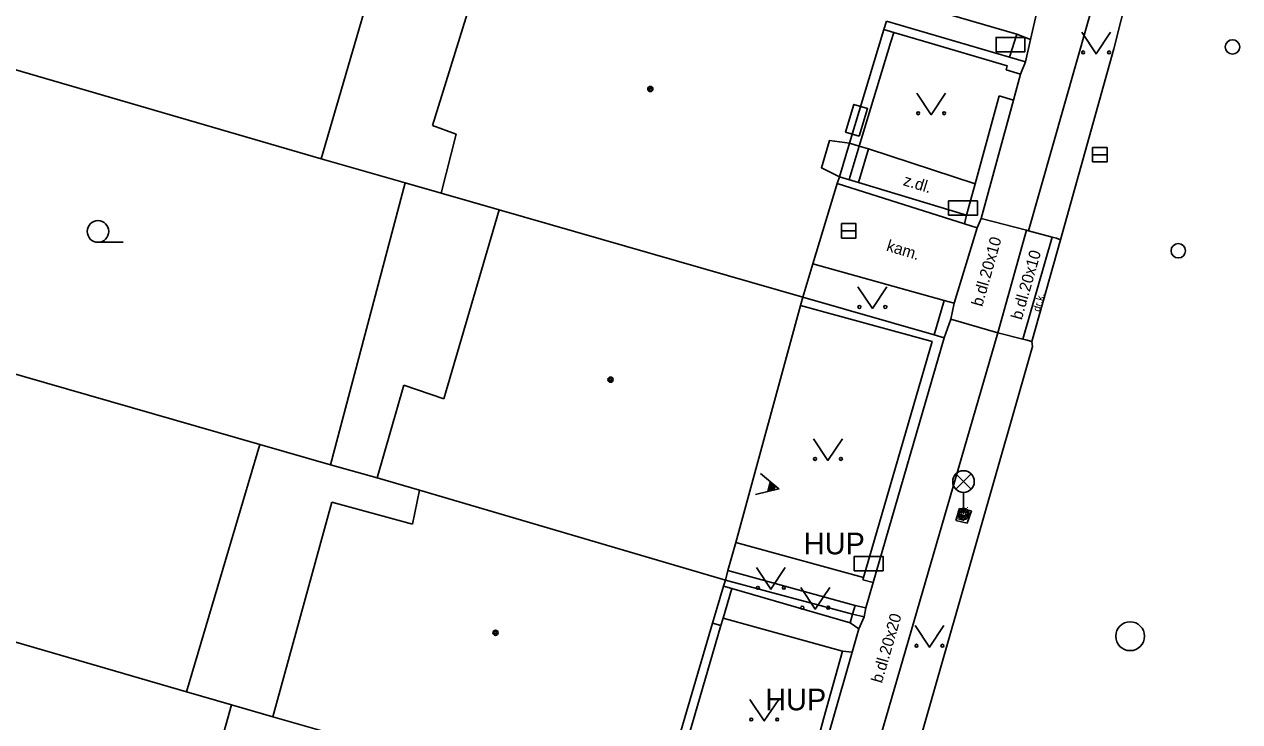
# Model space of a CAD drawing. Extents: x -595546 to -593986, y -1160845 to -1159202.
# Drawn here: x -595482.07 to -595439.92, y -1159276.47 to -1159252.29 of the extents above; entities that cross this region are included whole.
import ezdxf

# ---------------------------------------------------------------- set-up
doc = ezdxf.new("R2010")
doc.units = 0
for name, color, linetype in [('Level 24', 7, 'Continuous'), ('Level 26', 7, 'Continuous'), ('Level 27', 7, 'Continuous'), ('Level 28', 7, 'Continuous'), ('Level 33', 7, 'Continuous'), ('Level 36', 7, 'Continuous'), ('Level 39', 7, 'Continuous'), ('TM - budovy zdene_ betonove - NP', 7, 'Continuous'), ('TM - budovy zdene_ betonove - VP', 7, 'Continuous'), ('TM - chodniky - VP', 7, 'Continuous'), ('TM - komunikace - VP', 7, 'Continuous'), ('TM - plot drateny_ kovovy - VP', 7, 'Continuous'), ('TM - podezdivka plotu - VP', 7, 'Continuous'), ('TM - popis objektu', 7, 'Continuous'), ('TM - popis povrchu', 7, 'Continuous'), ('TM - rozhrani mezi zpev. plochami mezi sebou - VP', 7, 'Continuous'), ('TM - rozhrani ploch obecne - VP', 7, 'Continuous'), ('TM - schody - VP', 7, 'Continuous'), ('TM - vjezd na pozemek', 7, 'Continuous'), ('TM - zed operna - VP', 7, 'Continuous')]:
    doc.layers.add(name, color=color, linetype=linetype)

msp = doc.modelspace()

# ---------------------------------------------------------------- linework, layer by layer
at = {"layer": 'Level 24'}
for points in [[(-595448.368, -1159253.239), (-595447.368, -1159253.239), (-595447.368, -1159252.739), (-595448.368, -1159252.739)], [(-595453.114, -1159256.168), (-595452.824, -1159255.211), (-595453.302, -1159255.066), (-595453.592, -1159256.023)], [(-595450.018, -1159258.909), (-595449.018, -1159258.909), (-595449.018, -1159258.409), (-595450.018, -1159258.409)], [(-595453.288, -1159271.239), (-595452.288, -1159271.239), (-595452.288, -1159270.739), (-595453.288, -1159270.739)]]:
    msp.add_lwpolyline(points, close=True, dxfattribs=at)
at = {"layer": 'Level 26'}
for p, q in [((-595456.201, -1159268.151), (-595456.281, -1159268.492)), ((-595456.158, -1159268.187), (-595456.226, -1159268.479)), ((-595456.115, -1159268.223), (-595456.172, -1159268.466)), ((-595456.072, -1159268.259), (-595456.118, -1159268.453)), ((-595456.029, -1159268.295), (-595456.063, -1159268.441))]:
    msp.add_line(p, q, dxfattribs=at)
msp.add_lwpolyline([(-595456.544, -1159267.865), (-595455.9, -1159268.402), (-595456.716, -1159268.595)], dxfattribs=at)
at = {"layer": 'Level 27'}
for p, q in [((-595445.02, -1159256.81), (-595444.52, -1159256.81)), ((-595453.73, -1159259.45), (-595453.23, -1159259.45))]:
    msp.add_line(p, q, dxfattribs=at)
for points in [[(-595445.02, -1159257.06), (-595444.52, -1159257.06), (-595444.52, -1159256.56), (-595445.02, -1159256.56)], [(-595453.73, -1159259.7), (-595453.23, -1159259.7), (-595453.23, -1159259.2), (-595453.73, -1159259.2)]]:
    msp.add_lwpolyline(points, close=True, dxfattribs=at)
msp.add_circle((-595443.72, -1159273.51), 0.5, dxfattribs=at)
at = {"layer": 'Level 28'}
for centre in [(-595440.17, -1159253.07), (-595442.05, -1159260.14)]:
    msp.add_circle(centre, 0.25, dxfattribs=at)
at = {"layer": 'Level 33'}
for p, q in [((-595449.765, -1159268.41), (-595449.235, -1159267.88)), ((-595449.765, -1159267.88), (-595449.235, -1159268.41)), ((-595449.5, -1159268.52), (-595449.5, -1159269.27))]:
    msp.add_line(p, q, dxfattribs=at)
for centre, radius in [((-595449.5, -1159268.145), 0.375), ((-595449.5, -1159269.27), 0.2), ((-595449.5, -1159269.27), 0.145), ((-595449.5, -1159269.27), 0.0876)]:
    msp.add_circle(centre, radius, dxfattribs=at)
at = {"layer": 'Level 36'}
msp.add_line((-595479.52, -1159259.845), (-595478.645, -1159259.845), dxfattribs=at)
for points in [[(-595445.4, -1159252.56), (-595444.9, -1159253.31), (-595444.4, -1159252.56)], [(-595451.12, -1159254.67), (-595450.62, -1159255.42), (-595450.12, -1159254.67)], [(-595453.16, -1159261.39), (-595452.66, -1159262.14), (-595452.16, -1159261.39)], [(-595454.7, -1159266.66), (-595454.2, -1159267.41), (-595453.7, -1159266.66)], [(-595456.68, -1159271.13), (-595456.18, -1159271.88), (-595455.68, -1159271.13)], [(-595455.14, -1159271.82), (-595454.64, -1159272.57), (-595454.14, -1159271.82)], [(-595451.18, -1159273.14), (-595450.68, -1159273.89), (-595450.18, -1159273.14)], [(-595456.91, -1159275.7), (-595456.41, -1159276.45), (-595455.91, -1159275.7)]]:
    msp.add_lwpolyline(points, dxfattribs=at)
for centre, radius in [((-595445.35, -1159253.26), 0.05), ((-595444.451, -1159253.26), 0.05), ((-595451.07, -1159255.37), 0.05), ((-595450.171, -1159255.37), 0.05), ((-595479.52, -1159259.47), 0.375), ((-595453.11, -1159262.09), 0.05), ((-595452.211, -1159262.09), 0.05), ((-595454.65, -1159267.36), 0.05), ((-595453.751, -1159267.36), 0.05), ((-595456.63, -1159271.83), 0.05), ((-595455.731, -1159271.83), 0.05), ((-595455.09, -1159272.52), 0.05), ((-595454.191, -1159272.52), 0.05), ((-595451.13, -1159273.84), 0.05), ((-595450.231, -1159273.84), 0.05), ((-595456.86, -1159276.4), 0.05), ((-595455.961, -1159276.4), 0.05)]:
    msp.add_circle(centre, radius, dxfattribs=at)
at = {"layer": 'Level 39'}
for centre, radius in [((-595460.36, -1159254.53), 0.09), ((-595460.36, -1159254.53), 0.0398), ((-595461.74, -1159264.61), 0.09), ((-595461.74, -1159264.61), 0.0398), ((-595465.73, -1159273.39), 0.09), ((-595465.73, -1159273.39), 0.0398)]:
    msp.add_circle(centre, radius, dxfattribs=at)
at = {"layer": 'TM - budovy zdene_ betonove - NP'}
msp.add_lwpolyline([(-595453.8, -1159257.57), (-595454.43, -1159257.26), (-595454.15, -1159256.32), (-595453.45, -1159256.41)], dxfattribs=at)
at = {"layer": 'TM - budovy zdene_ betonove - VP'}
for points in [[(-595467.92, -1159255.79), (-595465.61, -1159248.34)], [(-595452.17, -1159252.18), (-595452.26, -1159252.47)], [(-595452.26, -1159252.47), (-595453.45, -1159256.41)], [(-595467.1, -1159256.1), (-595467.92, -1159255.79)], [(-595467.62, -1159258.14), (-595467.1, -1159256.1)], [(-595453.45, -1159256.41), (-595453.8, -1159257.57)], [(-595453.88, -1159257.81), (-595454.72, -1159260.59)], [(-595453.8, -1159257.57), (-595453.88, -1159257.81)], [(-595465.6, -1159258.72), (-595467.62, -1159258.14)], [(-595467.52, -1159265.28), (-595465.6, -1159258.72)], [(-595455.07, -1159261.75), (-595465.6, -1159258.72)], [(-595454.72, -1159260.59), (-595455.07, -1159261.75)], [(-595455.15, -1159262.04), (-595457.4, -1159270.26)], [(-595455.07, -1159261.75), (-595455.15, -1159262.04)], [(-595469.84, -1159268.02), (-595468.91, -1159264.8)], [(-595468.91, -1159264.8), (-595467.52, -1159265.28)], [(-595468.37, -1159268.44), (-595469.84, -1159268.02)], [(-595468.61, -1159269.62), (-595468.37, -1159268.44)], [(-595468.37, -1159268.44), (-595457.76, -1159271.56)], [(-595473.45, -1159276.31), (-595471.41, -1159268.86)], [(-595471.41, -1159268.86), (-595468.61, -1159269.62)], [(-595457.4, -1159270.26), (-595457.67, -1159271.23)], [(-595457.67, -1159271.23), (-595457.76, -1159271.56)], [(-595457.82, -1159271.77), (-595458.2, -1159273.06)], [(-595457.76, -1159271.56), (-595457.82, -1159271.77)], [(-595458.2, -1159273.06), (-595460.2, -1159279.88)], [(-595470.7, -1159277.09), (-595473.45, -1159276.31)]]:
    msp.add_lwpolyline(points, dxfattribs=at)
at = {"layer": 'TM - chodniky - VP'}
for points in [[(-595447.25, -1159259.45), (-595442.3, -1159242.05), (-595442.21, -1159241.73), (-595441.53, -1159241.91)], [(-595447.65, -1159252.63), (-595451.56, -1159251.49)], [(-595453.12, -1159256.51), (-595453.45, -1159256.41)], [(-595452.79, -1159256.61), (-595453.12, -1159256.51)], [(-595449.09, -1159257.82), (-595452.79, -1159256.61)], [(-595453.8, -1159257.57), (-595453.14, -1159257.77)], [(-595453.14, -1159257.77), (-595449.39, -1159258.91)], [(-595446.43, -1159259.67), (-595447.25, -1159259.45)], [(-595446.43, -1159259.67), (-595446.27, -1159259.7)], [(-595446.14, -1159259.76), (-595446.27, -1159259.7)], [(-595453.93, -1159282.32), (-595448.31, -1159262.99)], [(-595448.31, -1159262.99), (-595447.44, -1159263.21)], [(-595447.44, -1159263.21), (-595447.34, -1159263.23)], [(-595447.34, -1159263.23), (-595447.13, -1159263.29)]]:
    msp.add_lwpolyline(points, dxfattribs=at)
at = {"layer": 'TM - komunikace - VP'}
for points in [[(-595444.28, -1159253.13), (-595443, -1159248.05)], [(-595444.28, -1159253.13), (-595446.14, -1159259.76)], [(-595446.14, -1159259.76), (-595447.13, -1159263.29)], [(-595447.13, -1159263.29), (-595447.11, -1159263.46), (-595452.62, -1159282.75)]]:
    msp.add_lwpolyline(points, dxfattribs=at)
at = {"layer": 'TM - plot drateny_ kovovy - VP'}
for points in [[(-595452.26, -1159252.47), (-595451.92, -1159252.57)], [(-595451.92, -1159252.57), (-595450.89, -1159252.87), (-595447.98, -1159253.73), (-595448.02, -1159253.86)], [(-595448.26, -1159254.77), (-595449.09, -1159257.82)], [(-595449.09, -1159257.82), (-595449.39, -1159258.91)], [(-595449.39, -1159258.91), (-595449.47, -1159259.21)], [(-595455.15, -1159262.04), (-595450.59, -1159263.29), (-595452.97, -1159271.47)], [(-595450.17, -1159261.86), (-595450.52, -1159263.06)], [(-595452.99, -1159271.55), (-595452.97, -1159271.47)], [(-595453.26, -1159272.44), (-595453.35, -1159272.75)], [(-595453.43, -1159273.05), (-595453.35, -1159272.75)], [(-595453.7, -1159274.03), (-595454.34, -1159276.34), (-595454.6, -1159277.29), (-595455.68, -1159281.2), (-595459.91, -1159279.97)]]:
    msp.add_lwpolyline(points, dxfattribs=at)
at = {"layer": 'TM - podezdivka plotu - VP'}
for points in [[(-595447.9, -1159253.43), (-595452.17, -1159252.18)], [(-595447.65, -1159252.63), (-595447.9, -1159253.43)], [(-595447.18, -1159252.81), (-595447.65, -1159252.63)], [(-595447.18, -1159252.81), (-595447.35, -1159253.59)], [(-595447.35, -1159253.59), (-595447.9, -1159253.43)], [(-595447.35, -1159253.59), (-595447.52, -1159254.01)], [(-595447.52, -1159254.01), (-595448.02, -1159253.86)], [(-595447.77, -1159254.92), (-595448.26, -1159254.77)], [(-595447.77, -1159254.92), (-595448.89, -1159259.02)], [(-595448.89, -1159259.02), (-595449.03, -1159259.35)], [(-595450.52, -1159263.06), (-595455.07, -1159261.75)], [(-595449.82, -1159261.96), (-595449.94, -1159262.51)], [(-595449.94, -1159262.51), (-595450.17, -1159263.16)], [(-595450.17, -1159263.16), (-595452.63, -1159271.65)], [(-595450.17, -1159263.16), (-595450.52, -1159263.06)], [(-595452.63, -1159271.65), (-595452.99, -1159271.55)], [(-595453.26, -1159272.44), (-595452.89, -1159272.53)], [(-595452.89, -1159272.53), (-595452.95, -1159272.84)], [(-595452.95, -1159272.84), (-595453.35, -1159272.75)], [(-595452.95, -1159272.84), (-595453.13, -1159273.25)], [(-595453.13, -1159273.25), (-595453.43, -1159273.05)], [(-595453.36, -1159274.06), (-595455.5, -1159281.53)], [(-595453.36, -1159274.06), (-595453.7, -1159274.03)]]:
    msp.add_lwpolyline(points, dxfattribs=at)
at = {"layer": 'TM - rozhrani mezi zpev. plochami mezi sebou - VP'}
for points in [[(-595448.89, -1159259.02), (-595447.31, -1159259.43)], [(-595447.31, -1159259.43), (-595448.31, -1159262.99)], [(-595447.31, -1159259.43), (-595447.25, -1159259.45)], [(-595447.44, -1159263.21), (-595446.43, -1159259.67)], [(-595448.31, -1159262.99), (-595449.94, -1159262.51)]]:
    msp.add_lwpolyline(points, dxfattribs=at)
at = {"layer": 'TM - rozhrani ploch obecne - VP'}
for points in [[(-595468.98, -1159247.36), (-595471.78, -1159256.95)], [(-595471.78, -1159256.95), (-595487.42, -1159252.39)], [(-595451.92, -1159252.57), (-595452.02, -1159252.89), (-595453.12, -1159256.51)], [(-595471.78, -1159256.95), (-595468.87, -1159257.78)], [(-595453.14, -1159257.77), (-595452.79, -1159256.61)], [(-595468.87, -1159257.78), (-595471.46, -1159267.56)], [(-595467.62, -1159258.14), (-595468.87, -1159257.78)], [(-595473.91, -1159266.86), (-595490.22, -1159262.16)], [(-595473.91, -1159266.86), (-595476.45, -1159275.44)], [(-595471.46, -1159267.56), (-595473.91, -1159266.86)], [(-595471.46, -1159267.56), (-595469.84, -1159268.02)], [(-595449.64, -1159269.08), (-595449.76, -1159269.5)], [(-595449.22, -1159269.16), (-595449.64, -1159269.08)], [(-595449.37, -1159269.59), (-595449.22, -1159269.16)], [(-595449.76, -1159269.5), (-595449.37, -1159269.59)], [(-595452.97, -1159271.47), (-595457.4, -1159270.26)], [(-595476.45, -1159275.44), (-595492.67, -1159270.72)], [(-595457.67, -1159271.23), (-595453.26, -1159272.44)], [(-595457.82, -1159271.77), (-595457.54, -1159271.85)], [(-595457.76, -1159271.56), (-595453.35, -1159272.75)], [(-595457.54, -1159271.85), (-595457.84, -1159272.88)], [(-595457.54, -1159271.85), (-595453.43, -1159273.05)], [(-595457.84, -1159272.88), (-595457.92, -1159273.14)], [(-595453.7, -1159274.03), (-595457.84, -1159272.88)], [(-595457.92, -1159273.14), (-595459.91, -1159279.97)], [(-595457.92, -1159273.14), (-595458.2, -1159273.06)], [(-595476.45, -1159275.44), (-595474.89, -1159275.89)], [(-595474.89, -1159275.89), (-595477.39, -1159284.85)], [(-595474.89, -1159275.89), (-595473.45, -1159276.31)]]:
    msp.add_lwpolyline(points, dxfattribs=at)
at = {"layer": 'TM - schody - VP'}
msp.add_lwpolyline([(-595453.47, -1159257.67), (-595453.12, -1159256.51)], dxfattribs=at)
at = {"layer": 'TM - vjezd na pozemek'}
for points in [[(-595447.18, -1159252.81), (-595446.97, -1159251.91)], [(-595447.77, -1159254.92), (-595447.52, -1159254.01)], [(-595449.82, -1159261.96), (-595449.03, -1159259.35)], [(-595452.63, -1159271.65), (-595452.89, -1159272.53)], [(-595453.13, -1159273.25), (-595453.36, -1159274.06)]]:
    msp.add_lwpolyline(points, dxfattribs=at)
at = {"layer": 'TM - zed operna - VP'}
for points in [[(-595453.88, -1159257.81), (-595449.47, -1159259.21)], [(-595449.47, -1159259.21), (-595449.03, -1159259.35)], [(-595450.17, -1159261.86), (-595454.72, -1159260.59)], [(-595449.82, -1159261.96), (-595450.17, -1159261.86)]]:
    msp.add_lwpolyline(points, dxfattribs=at)

# ---------------------------------------------------------------- texts
at = {"layer": 'TM - popis objektu'}
for p in [(-595455.04, -1159270.67), (-595456.38, -1159276.08)]:
    msp.add_text('HUP', height=0.75, dxfattribs=at).set_placement(p)
at = {"layer": 'TM - popis povrchu'}
for s, height, rotation, p in [('z.dl.', 0.4, 343, (-595451.62, -1159257.86)), ('kam.', 0.4, 343, (-595452.2, -1159260.13)), ('b.dl.20x10', 0.4, 74.1252, (-595448.85, -1159262.1)), ('b.dl.20x10', 0.4, 74.1252, (-595447.48, -1159262.56)), ('dr.k.', 0.25, 74.1252, (-595446.86, -1159262.27)), ('bet.', 0.25, 73.8409, (-595449.49, -1159269.54)), ('b.dl.20x20', 0.4, 73.8409, (-595452.33, -1159275.16))]:
    msp.add_text(s, height=height, rotation=rotation, dxfattribs=at).set_placement(p)

doc.saveas('drawing.dxf')
